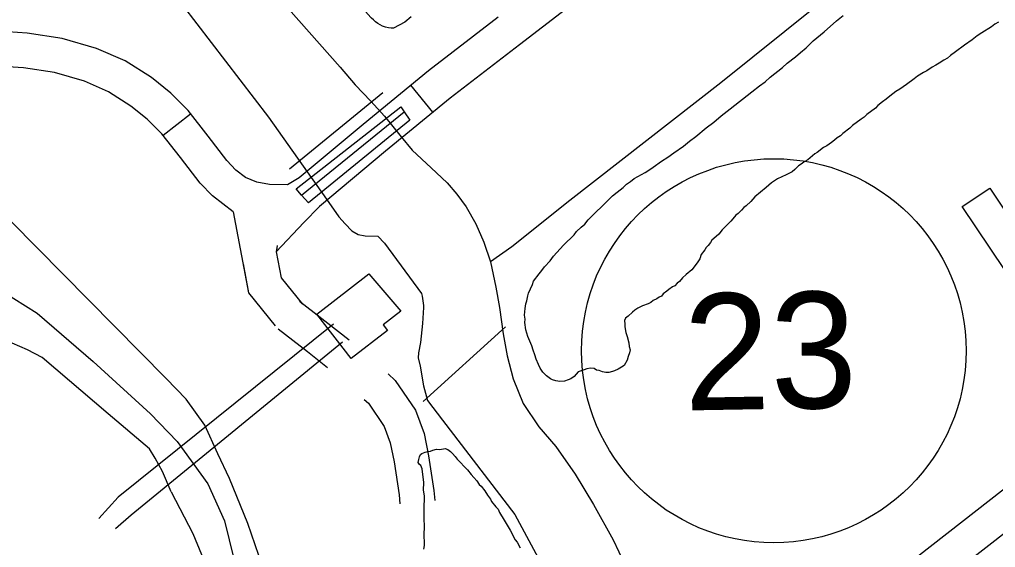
# Model space of a CAD drawing. Extents: x 3892998 to 3931244, y 278583 to 304547.
# Drawn here: x 3900465 to 3901302, y 300947 to 301401 of the extents above; entities that cross this region are included whole.
import ezdxf

# ---------------------------------------------------------------- set-up
doc = ezdxf.new("R2010")
doc.units = 0
for name, color, linetype in [('V-BLDG-OTLN', 7, 'Continuous'), ('V-BRDG-OTLN', 7, 'Continuous'), ('V-LEVE-TOET', 7, 'Continuous'), ('V-ROAD-CNTR', 7, 'Continuous'), ('V-ROAD-IDEN', 7, 'Continuous'), ('V-SITE-VEGE', 7, 'Continuous'), ('V-TOPO-SHOR', 7, 'Continuous'), ('V-UTIL-LINE', 7, 'Continuous')]:
    doc.layers.add(name, color=color, linetype=linetype)

msp = doc.modelspace()

# ---------------------------------------------------------------- linework, layer by layer
at = {"layer": 'V-BLDG-OTLN'}
for points in [[(3901297.26, 301255.74), (3901333.37, 301201.7), (3901309.69, 301185.88), (3901273.58, 301239.92)], [(3900791.92, 301149.91), (3900776.72, 301138.16), (3900780.27, 301133.57), (3900749.14, 301109.51), (3900719.75, 301147.54), (3900764.45, 301182.09)]]:
    msp.add_lwpolyline(points, close=True, dxfattribs=at)
at = {"layer": 'V-BRDG-OTLN'}
msp.add_line((3900706.64, 301249.79), (3900794.72, 301321.4), dxfattribs=at)
msp.add_lwpolyline([(3900799.5, 301314.18), (3900712.5, 301243.05), (3900706.64, 301249.79), (3900701.91, 301255.23), (3900791.9, 301325.7), (3900794.73, 301321.41)], close=True, dxfattribs=at)
at = {"layer": 'V-LEVE-TOET'}
for p, q in [((3900696.37, 301272.45), (3900776.35, 301337.77)), ((3900811.01, 301072.5), (3900881.66, 301136.49))]:
    msp.add_line(p, q, dxfattribs=at)
for points in [[(3900679.26, 300912.68), (3900660.42, 300967.64), (3900644.8, 301006.27), (3900634.7, 301027.37), (3900623.49, 301051.97), (3900607.59, 301074.33), (3900590.45, 301092.06), (3900435.01, 301249.3)], [(3900439.44, 301173.4), (3900479.71, 301148.31), (3900527.83, 301106.81), (3900577.06, 301061.79), (3900599.91, 301038.16), (3900626.03, 301001.68), (3900640.61, 300970.04), (3900652.56, 300921.01), (3900676.02, 300796.22), (3900684.32, 300736.79), (3900685.15, 300717.01), (3900683.88, 300711.22), (3900675.28, 300683.48), (3900675.12, 300674.18), (3900684.08, 300654.27), (3900715.78, 300603.74), (3900894.33, 300232.19)]]:
    msp.add_lwpolyline(points, dxfattribs=at)
at = {"layer": 'V-ROAD-CNTR'}
for p, q in [((3900819.31, 301320.95), (3900800.28, 301344.13)), ((3900587.74, 301301.14), (3900611.32, 301319.69))]:
    msp.add_line(p, q, dxfattribs=at)
for points in [[(3901286.34, 301686.64), (3901227.12, 301639.72), (3901167.58, 301592.55), (3901060.43, 301508.43), (3900952.98, 301424.7), (3900893.52, 301378.78), (3900834.19, 301333.16), (3900778.53, 301287.46), (3900722.13, 301240.1), (3900708.41, 301226.34)], [(3900875.21, 301402.54), (3900815.52, 301356.65), (3900759.37, 301310.54), (3900704.66, 301264.6), (3900694.61, 301258.56), (3900679.13, 301258.78), (3900668.33, 301260.91), (3900658.56, 301264.92), (3900650.32, 301271.29), (3900642.49, 301279.6), (3900626.47, 301300.42), (3900609.25, 301322.32), (3900594.29, 301337.24), (3900577.79, 301350.65), (3900555.22, 301365.02), (3900530.68, 301375.79), (3900501.08, 301384.42), (3900471.21, 301388.99), (3900437.65, 301391.08)], [(3900647.83, 301235.29), (3900630.1, 301249), (3900619.63, 301260.12), (3900602.79, 301282), (3900586.78, 301302.35), (3900574.18, 301314.92), (3900560.21, 301326.28), (3900541.06, 301338.48), (3900520.41, 301347.53), (3900494.58, 301355.07), (3900468, 301359.14), (3900436.1, 301361.12), (3900403.64, 301362.46), (3900366.24, 301363.32), (3900328.44, 301364.15), (3900310.64, 301365.15), (3900299, 301361.13), (3900291.71, 301351.64), (3900291.83, 301337.4), (3900293.05, 301331.4)], [(3900647.83, 301235.29), (3900661.08, 301165.84), (3900684, 301137.38)], [(3900708.41, 301226.34), (3900684.89, 301201.11), (3900689.15, 301178.82), (3900707.37, 301156.19)], [(3900685.65, 301206.37), (3900684.89, 301201.11), (3900689.15, 301178.82), (3900707.37, 301156.19)], [(3900685.29, 301203.88), (3900684.89, 301201.11), (3900689.15, 301178.82), (3900707.37, 301156.19)], [(3901592.67, 301204.73), (3901487.74, 301130.69), (3901371.14, 301045.1), (3901199.17, 300911.05)], [(3900656.36, 301190.6), (3900661.08, 301165.84), (3900684, 301137.38)], [(3901609.97, 301180.22), (3901505.27, 301106.34), (3901389.24, 301021.17), (3901217.61, 300887.39)], [(3900704.9, 301158.62), (3900717.55, 301148.78), (3900747.46, 301125.29)], [(3900686.47, 301134.95), (3900711.67, 301115.34), (3900728.87, 301101.74)], [(3900781.02, 301096.1), (3900786.94, 301090.51), (3900804.48, 301064.91), (3900811.73, 301044.95), (3900815.52, 301025.84), (3900820.13, 300996.03), (3900820.92, 300987.29)], [(3900760.42, 301074.29), (3900764, 301070.91), (3900777.58, 301051.09), (3900782.75, 301036.86), (3900785.97, 301020.62), (3900790.34, 300992.39), (3900791.04, 300984.6)]]:
    msp.add_lwpolyline(points, dxfattribs=at)
msp.add_spline([(3900996.2, 302019.6), (3901097.25, 301912.8), (3901187, 301806.81), (3901244.23, 301740.2), (3901304.61, 301662.04), (3901351.68, 301595.88), (3901416.6, 301494.36), (3901495.96, 301363.44)], degree=3, dxfattribs=at)
at = {"layer": 'V-ROAD-IDEN'}
msp.add_circle((3901111.86, 301116.04), 165, dxfattribs=at)
msp.add_circle((3901111.86, 301116.04), 165, dxfattribs=at)
at = {"layer": 'V-SITE-VEGE'}
for points in [[(3900800.75, 301402.85), (3900795.31, 301398.25), (3900785.53, 301393.22), (3900783.45, 301393.2), (3900781.18, 301393.36), (3900778.52, 301394.09), (3900776.05, 301395.01), (3900772.06, 301397.23), (3900770.15, 301398.73), (3900768.23, 301400.41), (3900766.52, 301401.71), (3900766.13, 301402.28), (3900730.5, 301442.55), (3900729.14, 301445.38), (3900727.39, 301449.71), (3900726.42, 301451.59), (3900725.64, 301453.66), (3900725.05, 301456.12), (3900724.83, 301458.19), (3900724.43, 301460.46), (3900724.59, 301462.92), (3900725.13, 301465.39), (3900727.15, 301471.46)], [(3901026.06, 301286.05), (3901034.35, 301291.76), (3901039.5, 301295.97), (3901045.03, 301300.16), (3901053.74, 301307.43), (3901060.45, 301312.39), (3901066.79, 301317.75), (3901074.31, 301323.86), (3901092.89, 301338.38), (3901099.62, 301343.72), (3901104.36, 301347.16), (3901108.71, 301350.98), (3901119.39, 301359.39), (3901123.36, 301363.23), (3901130.47, 301368.57), (3901134.83, 301372.39), (3901139.58, 301376.22), (3901145.54, 301382.36), (3901155.03, 301390), (3901165.73, 301399.57), (3901171.27, 301404.16)], [(3901304.62, 301398.39), (3901301.47, 301396.49), (3901298.7, 301394.2), (3901290.42, 301389.27), (3901286.48, 301386.6), (3901282.12, 301383.17), (3901275.41, 301378.6), (3901267.9, 301372.87), (3901263.56, 301369.82), (3901260.79, 301367.53), (3901257.63, 301365.63), (3901253.69, 301362.97), (3901250.93, 301361.45), (3901247.78, 301359.56), (3901243.04, 301356.51), (3901240.29, 301355), (3901235.16, 301351.96), (3901232.39, 301349.67), (3901225.67, 301344.71), (3901220.15, 301340.9), (3901216.59, 301338.62), (3901211.46, 301334.8), (3901208.29, 301332.13), (3901205.13, 301329.84), (3901201.17, 301326.79), (3901199.19, 301324.48), (3901191.68, 301319.14), (3901189.3, 301316.84), (3901186.93, 301314.93), (3901179.42, 301309.59), (3901177.04, 301307.29), (3901171.11, 301302.71), (3901169.13, 301300.79), (3901166.36, 301298.89), (3901163.99, 301296.98), (3901161.23, 301295.07), (3901157.27, 301292.02), (3901154.52, 301290.51), (3901148.98, 301286.31), (3901147.01, 301285.17), (3901143.05, 301281.72), (3901141.07, 301280.2), (3901137.92, 301278.3), (3901136.33, 301276.77), (3901133.18, 301274.87), (3901130, 301271.8), (3901127.63, 301269.89), (3901122.52, 301267.25), (3901115.04, 301263.86), (3901109.91, 301260.43), (3901105.16, 301256.22), (3901095.66, 301248.19), (3901092.08, 301244.35), (3901088.11, 301240.51), (3901086.14, 301238.98), (3901084.15, 301236.68), (3901081.37, 301233.99), (3901079.39, 301232.47), (3901076.61, 301229.39), (3901075.01, 301227.47), (3901071.44, 301224.02), (3901067.47, 301219.79), (3901064.68, 301216.33), (3901060.32, 301212.5), (3901058.74, 301210.97), (3901057.53, 301209.03), (3901055.54, 301206.34), (3901053.95, 301204.8), (3901052.75, 301202.87), (3901049.55, 301198.63), (3901048.32, 301195.14), (3901046.72, 301192.44), (3901045.12, 301190.51), (3901041.52, 301185.5)], [(3901041.52, 301185.5), (3901036.78, 301181.68), (3901033.6, 301178.61), (3901030.82, 301175.54), (3901028.84, 301174.01), (3901026.85, 301171.7), (3901024.89, 301170.96), (3901021.73, 301168.67), (3901020.14, 301167.13), (3901016.98, 301164.85), (3901015.39, 301162.92), (3901013.43, 301162.17), (3901011.45, 301160.65), (3901008.3, 301159.14), (3901006.32, 301157.61), (3901003.96, 301156.48), (3900999.25, 301154.61), (3900995.31, 301152.73), (3900992.55, 301150.82), (3900990.57, 301149.29), (3900987, 301145.84), (3900984.63, 301143.93), (3900983.82, 301142), (3900984.15, 301138.87), (3900984.12, 301136.53), (3900984.81, 301131.83), (3900985.93, 301128.3), (3900987.39, 301122.82), (3900987.73, 301119.69), (3900988.46, 301116.94), (3900988.03, 301114.22), (3900986.81, 301111.12), (3900985.97, 301108.01), (3900983.55, 301103.37), (3900981.19, 301101.85), (3900978.43, 301100.33), (3900975.28, 301098.83), (3900973.32, 301098.08), (3900970.18, 301097.35), (3900967.84, 301097.39), (3900964.73, 301097.84), (3900962.02, 301099.05), (3900959.68, 301099.48), (3900957.75, 301100.68), (3900954.64, 301101.13), (3900951.5, 301100.4), (3900949.15, 301099.66), (3900944.05, 301097.79), (3900940.47, 301093.95), (3900937.71, 301092.05), (3900935.35, 301090.92), (3900932.2, 301089.8), (3900928.3, 301089.48), (3900924.8, 301090.32), (3900922.08, 301091.14), (3900920.14, 301091.96), (3900916.67, 301094.36), (3900913.6, 301097.53), (3900911.33, 301101.08), (3900909.82, 301104.23), (3900907.94, 301108.94), (3900906.84, 301112.47), (3900905.34, 301116.4), (3900904.24, 301120.32), (3900900.86, 301128.18), (3900899.01, 301134.07), (3900898.33, 301140.32), (3900898.38, 301143.05), (3900898.05, 301146.57), (3900898.54, 301152.42), (3900898.99, 301156.31), (3900899.82, 301159.03), (3900900.67, 301163.31), (3900901.49, 301165.63), (3900904.74, 301172.99), (3900905.57, 301175.71), (3900910.36, 301182.26), (3900912.74, 301184.95), (3900915.14, 301188.03), (3900919.91, 301193.41), (3900922.71, 301197.27), (3900931.46, 301206.88), (3900940.58, 301215.7), (3900942.58, 301218.4), (3900946.54, 301222.23), (3900949.71, 301224.91), (3900952.5, 301228.37), (3900955.29, 301231.45), (3900967.98, 301243.72), (3900973.54, 301249.09), (3900977.49, 301252.14), (3900982.63, 301256.35), (3900985.41, 301259.03), (3900988.96, 301261.32), (3900992.13, 301263.99), (3901001.58, 301269.3), (3901004.74, 301271.19), (3901008.29, 301273.86), (3901015.4, 301278.82), (3901020.92, 301282.23), (3901026.06, 301286.05)], [(3900807.13, 301022.67), (3900807.95, 301025), (3900808.76, 301026.93), (3900809.94, 301027.69), (3900812.69, 301028.81), (3900815.03, 301029.55), (3900817.38, 301029.9), (3900819.33, 301030.64), (3900822.46, 301031.37), (3900825.18, 301031.32), (3900829.87, 301032.02), (3900832.19, 301031.2), (3900834.5, 301029.61), (3900836.02, 301027.63), (3900838.32, 301025.26), (3900840.22, 301022.89), (3900849.02, 301013.79), (3900852.07, 301009.85), (3900854.36, 301007.08), (3900857.03, 301004.31), (3900858.93, 301001.17), (3900860.85, 300999.58), (3900863.89, 300995.63), (3900866.17, 300992.09), (3900868.83, 300988.54), (3900869.58, 300986.58), (3900873.39, 300981.85), (3900875.3, 300979.87), (3900876.42, 300977.12), (3900880.59, 300970.44), (3900885.51, 300961.79), (3900890.04, 300953.54), (3900891.56, 300951.57)], [(3900811.66, 300945.53), (3900812.1, 300948.63), (3900812.16, 300951.74), (3900811.85, 300956.42), (3900812.02, 300966.54), (3900811.7, 300970.44), (3900811.85, 300979.78), (3900812.05, 300991.45), (3900811.35, 300996.13), (3900811.46, 301002.75), (3900810.11, 301014.45), (3900808.99, 301017.58), (3900807.84, 301018.38), (3900806.7, 301019.96), (3900807.13, 301022.67)], [(3900891.56, 300951.57), (3900894.21, 300946.85)]]:
    msp.add_lwpolyline(points, dxfattribs=at)
at = {"layer": 'V-TOPO-SHOR'}
for points in [[(3901319.34, 301547.66), (3901203.8, 301456.62), (3901066.34, 301346.15), (3900936.83, 301245.15), (3900886.95, 301205.19), (3900868.77, 301192.41)], [(3900677.8, 301430.24), (3900739.61, 301359.6), (3900752.55, 301344.38), (3900766.11, 301330.35), (3900777.89, 301317.55), (3900791.99, 301299.91), (3900801.4, 301288.35), (3900817.94, 301273.07), (3900831.52, 301260.24), (3900839.75, 301250.5), (3900847.97, 301239.56), (3900856.12, 301225.03), (3900863.06, 301209.31), (3900868.77, 301192.41), (3900873.2, 301170.74), (3900876.51, 301153.28), (3900879.72, 301130.43), (3900883, 301111.77), (3900888.07, 301091.89), (3900896.71, 301070.74), (3900910.17, 301050.72), (3900924.88, 301033.66), (3900941.28, 301009.99), (3900957.03, 300983.92), (3900973.92, 300953.64), (3900983.77, 300933.07)], [(3900604.31, 301412.89), (3900678.28, 301316.84), (3900728.09, 301246.39), (3900738.63, 301231.22), (3900743.93, 301225.13), (3900749.82, 301219.03), (3900755.17, 301215.93), (3900761.15, 301214.64), (3900771.95, 301214.45), (3900777.84, 301208.35), (3900809.51, 301165.22), (3900810.07, 301162.81), (3900811.14, 301154.99), (3900811.11, 301153.19), (3900810.27, 301139.4), (3900808.8, 301123.23), (3900806.85, 301114.26), (3900806.78, 301110.06), (3900808.45, 301102.84), (3900811.17, 301085.99), (3900814.56, 301073.33), (3900827.46, 301056.31), (3900889.69, 300975.46), (3900913.54, 300930.66)], [(3900594.83, 300994.86), (3900587.32, 301012.38), (3900580.92, 301023.89), (3900576.25, 301031.77), (3900540.76, 301061.77), (3900483.98, 301110.13), (3900471.5, 301116.94), (3900458.39, 301122.57)], [(3900594.83, 300994.86), (3900613.42, 300959.14), (3900626.09, 300927.73), (3900627.18, 300921.11), (3900624.65, 300913.95)]]:
    msp.add_lwpolyline(points, dxfattribs=at)
at = {"layer": 'V-UTIL-LINE'}
for points in [[(3900734.13, 301138.89), (3900549.22, 300990.22), (3900532.71, 300971.9)], [(3900546.96, 300963.26), (3900560.36, 300975.03), (3900741.68, 301123.76)]]:
    msp.add_lwpolyline(points, dxfattribs=at)

# ---------------------------------------------------------------- texts
at = {"layer": 'V-ROAD-IDEN'}
msp.add_text('23', height=100, rotation=0.9917, dxfattribs=at).set_placement((3901035.18, 301064.7))

doc.saveas('drawing.dxf')
